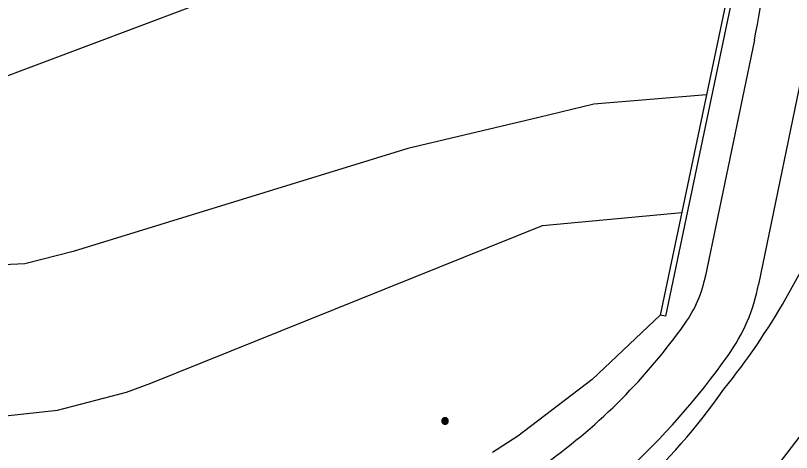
# Model space of a CAD drawing. Extents: x 81065 to 81486, y 452384 to 452681.
# Drawn here: x 81179.58 to 81209.97, y 452494.11 to 452511.24 of the extents above; entities that cross this region are included whole.
import ezdxf

# ---------------------------------------------------------------- set-up
doc = ezdxf.new("R2010")
doc.units = 0
for name, color, linetype in [('B-BH-GR-BOOM-S', 7, 'Continuous'), ('B-BH-IE-TERREINAFSCHEIDING_KUNSTMATIG_HEKWERK-G', 7, 'Continuous'), ('B-BH-OG-TERREIN_ERF-GV', 7, 'Continuous'), ('B-BH-OG-TOPOGRAFIE_BEBOUWING-GV', 7, 'Continuous'), ('B-BH-VH-KANTOPSLUITING-GV', 7, 'Continuous'), ('B-WE-VW-MARKERING_LANGS_STREEP_13_010-G', 7, 'Continuous')]:
    doc.layers.add(name, color=color, linetype=linetype)

msp = doc.modelspace()

# ---------------------------------------------------------------- linework, layer by layer
at = {"layer": 'B-BH-GR-BOOM-S'}
for points in [[(81196.273, 452495.346), (81196.274, 452495.332), (81196.276, 452495.319), (81196.279, 452495.306), (81196.284, 452495.294), (81196.29, 452495.282), (81196.298, 452495.27), (81196.306, 452495.26), (81196.316, 452495.25), (81196.326, 452495.242), (81196.338, 452495.234), (81196.35, 452495.228), (81196.362, 452495.223), (81196.375, 452495.22), (81196.388, 452495.218), (81196.402, 452495.217), (81196.415, 452495.218), (81196.429, 452495.22), (81196.442, 452495.223), (81196.454, 452495.228), (81196.466, 452495.234), (81196.478, 452495.242), (81196.488, 452495.25), (81196.498, 452495.26), (81196.506, 452495.27), (81196.514, 452495.282), (81196.52, 452495.294), (81196.524, 452495.306), (81196.528, 452495.319), (81196.53, 452495.332), (81196.531, 452495.346), (81196.53, 452495.359), (81196.528, 452495.373), (81196.524, 452495.386), (81196.52, 452495.398), (81196.514, 452495.41), (81196.506, 452495.422), (81196.498, 452495.432), (81196.488, 452495.442), (81196.478, 452495.45), (81196.466, 452495.458), (81196.454, 452495.464), (81196.442, 452495.468), (81196.429, 452495.472), (81196.415, 452495.474), (81196.402, 452495.475), (81196.388, 452495.474), (81196.375, 452495.472), (81196.362, 452495.468), (81196.35, 452495.464), (81196.338, 452495.458), (81196.326, 452495.45), (81196.316, 452495.442), (81196.306, 452495.432), (81196.298, 452495.422), (81196.29, 452495.41), (81196.284, 452495.398), (81196.279, 452495.386), (81196.276, 452495.373), (81196.274, 452495.359), (81196.273, 452495.346)], [(81196.298, 452495.346), (81196.298, 452495.335), (81196.3, 452495.324), (81196.303, 452495.314), (81196.307, 452495.303), (81196.311, 452495.294), (81196.317, 452495.285), (81196.324, 452495.276), (81196.332, 452495.268), (81196.341, 452495.261), (81196.35, 452495.255), (81196.359, 452495.251), (81196.37, 452495.247), (81196.38, 452495.244), (81196.391, 452495.242), (81196.402, 452495.242), (81196.413, 452495.242), (81196.424, 452495.244), (81196.434, 452495.247), (81196.444, 452495.251), (81196.454, 452495.255), (81196.463, 452495.261), (81196.472, 452495.268), (81196.48, 452495.276), (81196.486, 452495.285), (81196.492, 452495.294), (81196.497, 452495.303), (81196.501, 452495.314), (81196.504, 452495.324), (81196.506, 452495.335), (81196.506, 452495.346), (81196.506, 452495.357), (81196.504, 452495.368), (81196.501, 452495.378), (81196.497, 452495.388), (81196.492, 452495.398), (81196.486, 452495.407), (81196.48, 452495.416), (81196.472, 452495.424), (81196.463, 452495.43), (81196.454, 452495.436), (81196.444, 452495.441), (81196.434, 452495.445), (81196.424, 452495.448), (81196.413, 452495.45), (81196.402, 452495.45), (81196.391, 452495.45), (81196.38, 452495.448), (81196.37, 452495.445), (81196.359, 452495.441), (81196.35, 452495.436), (81196.341, 452495.43), (81196.332, 452495.424), (81196.324, 452495.416), (81196.317, 452495.407), (81196.311, 452495.398), (81196.307, 452495.388), (81196.303, 452495.378), (81196.3, 452495.368), (81196.298, 452495.357), (81196.298, 452495.346)], [(81196.32, 452495.346), (81196.321, 452495.337), (81196.322, 452495.329), (81196.324, 452495.321), (81196.327, 452495.313), (81196.331, 452495.305), (81196.336, 452495.298), (81196.341, 452495.291), (81196.347, 452495.285), (81196.354, 452495.28), (81196.361, 452495.275), (81196.369, 452495.271), (81196.377, 452495.268), (81196.385, 452495.266), (81196.393, 452495.265), (81196.402, 452495.264), (81196.41, 452495.265), (81196.419, 452495.266), (81196.427, 452495.268), (81196.435, 452495.271), (81196.443, 452495.275), (81196.45, 452495.28), (81196.457, 452495.285), (81196.463, 452495.291), (81196.468, 452495.298), (81196.473, 452495.305), (81196.476, 452495.313), (81196.48, 452495.321), (81196.482, 452495.329), (81196.483, 452495.337), (81196.484, 452495.346), (81196.483, 452495.354), (81196.482, 452495.363), (81196.48, 452495.371), (81196.476, 452495.379), (81196.473, 452495.387), (81196.468, 452495.394), (81196.463, 452495.401), (81196.457, 452495.407), (81196.45, 452495.412), (81196.443, 452495.417), (81196.435, 452495.42), (81196.427, 452495.424), (81196.419, 452495.426), (81196.41, 452495.427), (81196.402, 452495.428), (81196.393, 452495.427), (81196.385, 452495.426), (81196.377, 452495.424), (81196.369, 452495.42), (81196.361, 452495.417), (81196.354, 452495.412), (81196.347, 452495.407), (81196.341, 452495.401), (81196.336, 452495.394), (81196.331, 452495.387), (81196.327, 452495.379), (81196.324, 452495.371), (81196.322, 452495.363), (81196.321, 452495.354), (81196.32, 452495.346)], [(81196.343, 452495.346), (81196.344, 452495.34), (81196.345, 452495.334), (81196.346, 452495.328), (81196.348, 452495.322), (81196.351, 452495.317), (81196.355, 452495.311), (81196.358, 452495.307), (81196.363, 452495.302), (81196.367, 452495.299), (81196.373, 452495.295), (81196.378, 452495.292), (81196.384, 452495.29), (81196.39, 452495.289), (81196.396, 452495.288), (81196.402, 452495.287), (81196.408, 452495.288), (81196.414, 452495.289), (81196.42, 452495.29), (81196.426, 452495.292), (81196.431, 452495.295), (81196.436, 452495.299), (81196.441, 452495.302), (81196.446, 452495.307), (81196.449, 452495.311), (81196.453, 452495.317), (81196.456, 452495.322), (81196.458, 452495.328), (81196.459, 452495.334), (81196.46, 452495.34), (81196.461, 452495.346), (81196.46, 452495.352), (81196.459, 452495.358), (81196.458, 452495.364), (81196.456, 452495.37), (81196.453, 452495.375), (81196.449, 452495.38), (81196.446, 452495.385), (81196.441, 452495.39), (81196.436, 452495.393), (81196.431, 452495.397), (81196.426, 452495.4), (81196.42, 452495.402), (81196.414, 452495.403), (81196.408, 452495.404), (81196.402, 452495.405), (81196.396, 452495.404), (81196.39, 452495.403), (81196.384, 452495.402), (81196.378, 452495.4), (81196.373, 452495.397), (81196.367, 452495.393), (81196.363, 452495.39), (81196.358, 452495.385), (81196.355, 452495.38), (81196.351, 452495.375), (81196.348, 452495.37), (81196.346, 452495.364), (81196.345, 452495.358), (81196.344, 452495.352), (81196.343, 452495.346)], [(81196.366, 452495.346), (81196.366, 452495.342), (81196.367, 452495.339), (81196.368, 452495.335), (81196.369, 452495.331), (81196.371, 452495.328), (81196.373, 452495.325), (81196.375, 452495.322), (81196.378, 452495.319), (81196.381, 452495.317), (81196.384, 452495.315), (81196.387, 452495.313), (81196.391, 452495.312), (81196.395, 452495.311), (81196.398, 452495.31), (81196.402, 452495.31), (81196.406, 452495.31), (81196.409, 452495.311), (81196.413, 452495.312), (81196.417, 452495.313), (81196.42, 452495.315), (81196.423, 452495.317), (81196.426, 452495.319), (81196.428, 452495.322), (81196.431, 452495.325), (81196.433, 452495.328), (81196.435, 452495.331), (81196.436, 452495.335), (81196.437, 452495.339), (81196.438, 452495.342), (81196.438, 452495.346), (81196.438, 452495.35), (81196.437, 452495.353), (81196.436, 452495.357), (81196.435, 452495.361), (81196.433, 452495.364), (81196.431, 452495.367), (81196.428, 452495.37), (81196.426, 452495.372), (81196.423, 452495.375), (81196.42, 452495.377), (81196.417, 452495.379), (81196.413, 452495.38), (81196.409, 452495.381), (81196.406, 452495.382), (81196.402, 452495.382), (81196.398, 452495.382), (81196.395, 452495.381), (81196.391, 452495.38), (81196.387, 452495.379), (81196.384, 452495.377), (81196.381, 452495.375), (81196.378, 452495.372), (81196.375, 452495.37), (81196.373, 452495.367), (81196.371, 452495.364), (81196.369, 452495.361), (81196.368, 452495.357), (81196.367, 452495.353), (81196.366, 452495.35), (81196.366, 452495.346)], [(81196.389, 452495.346), (81196.389, 452495.345), (81196.389, 452495.343), (81196.39, 452495.342), (81196.39, 452495.341), (81196.391, 452495.34), (81196.392, 452495.338), (81196.392, 452495.337), (81196.393, 452495.336), (81196.394, 452495.336), (81196.396, 452495.335), (81196.397, 452495.334), (81196.398, 452495.334), (81196.399, 452495.333), (81196.401, 452495.333), (81196.402, 452495.333), (81196.403, 452495.333), (81196.405, 452495.333), (81196.406, 452495.334), (81196.407, 452495.334), (81196.408, 452495.335), (81196.41, 452495.336), (81196.411, 452495.336), (81196.412, 452495.337), (81196.412, 452495.338), (81196.413, 452495.34), (81196.414, 452495.341), (81196.414, 452495.342), (81196.415, 452495.343), (81196.415, 452495.345), (81196.415, 452495.346), (81196.415, 452495.347), (81196.415, 452495.349), (81196.414, 452495.35), (81196.414, 452495.351), (81196.413, 452495.352), (81196.412, 452495.354), (81196.412, 452495.355), (81196.411, 452495.356), (81196.41, 452495.356), (81196.408, 452495.357), (81196.407, 452495.358), (81196.406, 452495.358), (81196.405, 452495.359), (81196.403, 452495.359), (81196.402, 452495.359), (81196.401, 452495.359), (81196.399, 452495.359), (81196.398, 452495.358), (81196.397, 452495.358), (81196.396, 452495.357), (81196.394, 452495.356), (81196.393, 452495.356), (81196.392, 452495.355), (81196.392, 452495.354), (81196.391, 452495.352), (81196.39, 452495.351), (81196.39, 452495.35), (81196.389, 452495.349), (81196.389, 452495.347), (81196.389, 452495.346)]]:
    msp.add_lwpolyline(points, dxfattribs=at)
at = {"layer": 'B-BH-IE-TERREINAFSCHEIDING_KUNSTMATIG_HEKWERK-G'}
msp.add_lwpolyline([(81153.795, 452513.723), (81178.556, 452508.608), (81199.954, 452516.672), (81204.428, 452518.432)], dxfattribs=at)
at = {"layer": 'B-BH-OG-TERREIN_ERF-GV'}
for points in [[(81206.641, 452508.128), (81202.231, 452507.76), (81200.072, 452507.247)], [(81200.072, 452507.247), (81194.94, 452506.029), (81181.833, 452501.987), (81179.947, 452501.508), (81177.99, 452501.419), (81176.056, 452501.728), (81146.263, 452507.971), (81144.57, 452508.026), (81142.573, 452507.726), (81140.674, 452507.039), (81138.947, 452505.992), (81135.265, 452502.611), (81129.853, 452498.438)], [(81181.226, 452495.774), (81183.924, 452496.479), (81184.883, 452496.832), (81200.225, 452503.007), (81205.676, 452503.521)], [(81134.256, 452497.478), (81135.65, 452498.475), (81138.117, 452499.99), (81140.769, 452501.152), (81143.556, 452501.937), (81144.455, 452502.104), (81149.553, 452501.308), (81172.921, 452496.036), (81175.667, 452495.551), (81178.455, 452495.463), (81181.226, 452495.774)]]:
    msp.add_lwpolyline(points, dxfattribs=at)
at = {"layer": 'B-BH-OG-TOPOGRAFIE_BEBOUWING-GV'}
for p, q in [((81207.436, 452511.926), (81204.833, 452499.5)), ((81207.632, 452511.885), (81205.029, 452499.459)), ((81205.029, 452499.459), (81204.833, 452499.5))]:
    msp.add_line(p, q, dxfattribs=at)
at = {"layer": 'B-BH-VH-KANTOPSLUITING-GV'}
for p, q in [((81208.518, 452510.287), (81206.591, 452500.982)), ((81210.601, 452510.004), (81208.674, 452500.699))]:
    msp.add_line(p, q, dxfattribs=at)
msp.add_lwpolyline([(81204.833, 452499.5), (81202.167, 452496.97), (81199.255, 452494.756), (81198.267, 452494.115)], dxfattribs=at)
for centre, radius, start, end in [((81160.067, 452520.136), 49.442, 348.5103, 354.2283), ((81185.996, 452513.776), 27.387, 321.1335, 339.1711), ((81201.898, 452501.948), 4.791, 324.209, 349.5543), ((81201.898, 452501.948), 6.891, 324.209, 349.5543), ((81186.921, 452512.487), 23.103, 305.6402, 324.7304), ((81183.359, 452515.018), 29.573, 300.701, 324.6739), ((81186.621, 452511.068), 25.259, 300.4691, 325.0298)]:
    msp.add_arc(centre, radius, start, end, dxfattribs=at)
at = {"layer": 'B-WE-VW-MARKERING_LANGS_STREEP_13_010-G'}
msp.add_lwpolyline([(81212.614, 452498.284), (81211.197, 452495.931), (81209.189, 452493.299), (81207.291, 452491.308), (81204.627, 452488.992), (81201.75, 452486.977), (81198.532, 452485.192), (81155.604, 452461.064), (81154.515, 452460.433), (81149.442, 452457.21), (81144.476, 452453.592), (81136.944, 452447.725)], dxfattribs=at)

doc.saveas('drawing.dxf')
